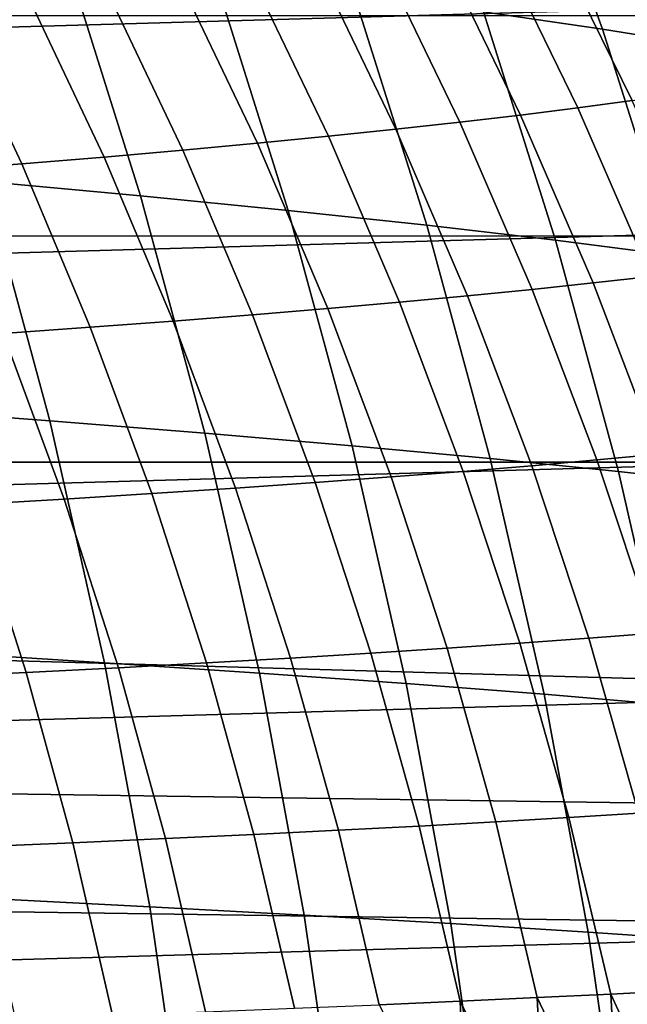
# Model space of a CAD drawing. Header units: metres. Extents: x -166 to 33, y -71 to 34.
# Tile 282 of 332: x 26.44 to 28.69, y 3.3 to 6.94. Entities that reach past the tile are written whole.
import ezdxf

# ---------------------------------------------------------------- set-up
doc = ezdxf.new("R2010")
doc.units = ezdxf.units.M
doc.layers.add('solid_12208131', color=7, linetype='CONTINUOUS')

msp = doc.modelspace()

# ---------------------------------------------------------------- linework, layer by layer
at = {"layer": 'solid_12208131'}
for points in [[(29.394899, 7.80814, 136.199997), (1.276332, 7.008284, 136.199997), (0.900032, 6.183377, 136.199997), (29.817556, 7.006279, 136.199997)], [(28.593748, 6.901202, 43.841393), (28.152996, 6.965273, 39.636837), (27.851709, 7.797782, 39.68317), (28.294874, 7.726077, 43.884914)], [(28.998413, 6.83629, 48.039284), (28.593748, 6.901202, 43.841393), (28.294874, 7.726077, 43.884914), (28.702032, 7.653435, 48.08017)], [(28.891443, 6.664893, 154.517715), (29.069082, 6.692733, 152.75708), (28.76475, 7.310909, 152.73584), (28.589306, 7.280509, 154.493927)], [(28.502434, 6.610326, 158.041885), (28.702679, 6.637433, 156.279358), (28.402765, 7.250525, 156.253006), (28.204775, 7.220926, 158.012924)], [(28.702679, 6.637433, 156.279358), (28.891443, 6.664893, 154.517715), (28.589306, 7.280509, 154.493927), (28.402765, 7.250525, 156.253006)], [(26.611673, 7.152028, 27.047962), (26.884697, 6.284962, 26.999336), (26.309334, 6.338347, 22.829447), (26.03433, 7.21277, 22.880352)], [(28.290359, 6.583548, 159.805069), (28.502434, 6.610326, 158.041885), (28.204775, 7.220926, 158.012924), (27.994989, 7.191687, 159.773483)], [(28.066113, 6.557073, 161.568741), (28.290359, 6.583548, 159.805069), (27.994989, 7.191687, 159.773483), (27.773062, 7.162777, 161.5345)], [(27.431229, 6.231007, 31.187298), (26.884697, 6.284962, 26.999336), (26.611673, 7.152028, 27.047962), (27.160194, 7.090643, 31.233469)], [(27.82935, 6.530875, 163.332687), (28.066113, 6.557073, 161.568741), (27.773062, 7.162777, 161.5345), (27.538654, 7.134171, 163.295761)], [(27.3169, 6.479209, 166.860657), (27.579727, 6.504929, 165.096725), (27.291422, 7.105841, 165.057098), (27.031019, 7.077757, 166.818298)], [(27.579727, 6.504929, 165.096725), (27.82935, 6.530875, 163.332687), (27.538654, 7.134171, 163.295761), (27.291422, 7.105841, 165.057098)], [(27.04051, 6.453691, 168.624374), (27.3169, 6.479209, 166.860657), (27.031019, 7.077757, 166.818298), (26.757092, 7.049893, 168.579285)], [(27.944172, 6.176325, 35.388092), (27.431229, 6.231007, 31.187298), (27.160194, 7.090643, 31.233469), (27.675158, 7.028434, 35.431709)], [(26.75017, 6.428348, 170.388), (27.04051, 6.453691, 168.624374), (26.757092, 7.049893, 168.579285), (26.469254, 7.022221, 170.340164)], [(28.419937, 6.120802, 39.595787), (27.944172, 6.176325, 35.388092), (27.675158, 7.028434, 35.431709), (28.152996, 6.965273, 39.636837)], [(29.817556, 7.006279, 136.199997), (0.900032, 6.183377, 136.199997), (0.571338, 5.337344, 136.199997), (30.193707, 6.181185, 136.199997)], [(26.12607, 6.378086, 173.915543), (26.445486, 6.403155, 172.151688), (26.167114, 6.994712, 172.101044), (25.850286, 6.96734, 173.862091)], [(26.445486, 6.403155, 172.151688), (26.75017, 6.428348, 170.388), (26.469254, 7.022221, 170.340164), (26.167114, 6.994712, 172.101044)], [(28.858551, 6.064476, 43.802834), (28.419937, 6.120802, 39.595787), (28.152996, 6.965273, 39.636837), (28.593748, 6.901202, 43.841393)], [(1.419089, 6.952049, 136.449997), (29.677954, 6.951514, 136.449997), (30.050497, 6.136029, 136.449997), (1.046532, 6.136448, 136.449997)], [(29.261003, 6.007406, 48.003063), (28.858551, 6.064476, 43.802834), (28.593748, 6.901202, 43.841393), (28.998413, 6.83629, 48.039284)], [(28.773403, 5.986763, 158.068283), (28.975704, 6.011322, 156.303391), (28.702679, 6.637433, 156.279358), (28.502434, 6.610326, 158.041885)], [(28.559244, 5.962502, 159.833862), (28.773403, 5.986763, 158.068283), (28.502434, 6.610326, 158.041885), (28.290359, 6.583548, 159.805069)], [(28.093975, 5.91478, 163.366364), (28.332884, 5.938515, 161.59996), (28.066113, 6.557073, 161.568741), (27.82935, 6.530875, 163.332687)], [(28.332884, 5.938515, 161.59996), (28.559244, 5.962502, 159.833862), (28.290359, 6.583548, 159.805069), (28.066113, 6.557073, 161.568741)], [(27.842175, 5.891273, 165.132858), (28.093975, 5.91478, 163.366364), (27.82935, 6.530875, 163.332687), (27.579727, 6.504929, 165.096725)], [(27.577137, 5.867971, 166.899261), (27.842175, 5.891273, 165.132858), (27.579727, 6.504929, 165.096725), (27.3169, 6.479209, 166.860657)], [(27.00588, 5.82189, 170.431625), (27.298502, 5.844851, 168.665482), (27.04051, 6.453691, 168.624374), (26.75017, 6.428348, 170.388)], [(27.298502, 5.844851, 168.665482), (27.577137, 5.867971, 166.899261), (27.3169, 6.479209, 166.860657), (27.04051, 6.453691, 168.624374)], [(26.698879, 5.799064, 172.197845), (27.00588, 5.82189, 170.431625), (26.75017, 6.428348, 170.388), (26.445486, 6.403155, 172.151688)], [(26.309334, 6.338347, 22.829447), (26.548655, 5.45308, 22.785147), (25.950382, 5.498664, 18.633392), (25.709332, 6.391327, 18.679499)], [(26.377104, 5.776351, 173.964279), (26.698879, 5.799064, 172.197845), (26.445486, 6.403155, 172.151688), (26.12607, 6.378086, 173.915543)], [(26.884697, 6.284962, 26.999336), (27.122295, 5.407143, 26.95702), (26.548655, 5.45308, 22.785147), (26.309334, 6.338347, 22.829447)], [(27.667095, 5.360711, 31.147118), (27.122295, 5.407143, 26.95702), (26.884697, 6.284962, 26.999336), (27.431229, 6.231007, 31.187298)], [(28.17828, 5.313649, 35.350132), (27.667095, 5.360711, 31.147118), (27.431229, 6.231007, 31.187298), (27.944172, 6.176325, 35.388092)], [(30.193707, 6.181185, 136.199997), (0.571338, 5.337344, 136.199997), (0.291256, 4.473136, 136.199997), (30.522329, 5.334952, 136.199997)], [(28.652239, 5.265859, 39.560062), (28.17828, 5.313649, 35.350132), (27.944172, 6.176325, 35.388092), (28.419937, 6.120802, 39.595787)], [(1.046532, 6.136448, 136.449997), (30.050497, 6.136029, 136.449997), (30.375845, 5.30016, 136.449997), (0.721105, 5.300324, 136.449997)], [(29.088989, 5.217373, 43.769276), (28.652239, 5.265859, 39.560062), (28.419937, 6.120802, 39.595787), (28.858551, 6.064476, 43.802834)], [(28.80098, 5.329685, 159.859802), (29.017014, 5.351378, 158.092056), (28.773403, 5.986763, 158.068283), (28.559244, 5.962502, 159.833862)], [(28.331875, 5.287014, 163.396683), (28.572714, 5.308237, 161.628082), (28.332884, 5.938515, 161.59996), (28.093975, 5.91478, 163.366364)], [(28.572714, 5.308237, 161.628082), (28.80098, 5.329685, 159.859802), (28.559244, 5.962502, 159.833862), (28.332884, 5.938515, 161.59996)], [(28.078114, 5.265994, 165.16539), (28.331875, 5.287014, 163.396683), (28.093975, 5.91478, 163.366364), (27.842175, 5.891273, 165.132858)], [(27.530432, 5.224485, 168.702499), (27.811087, 5.245158, 166.934036), (27.577137, 5.867971, 166.899261), (27.298502, 5.844851, 168.665482)], [(27.811087, 5.245158, 166.934036), (28.078114, 5.265994, 165.16539), (27.842175, 5.891273, 165.132858), (27.577137, 5.867971, 166.899261)], [(27.235758, 5.203953, 170.470901), (27.530432, 5.224485, 168.702499), (27.298502, 5.844851, 168.665482), (27.00588, 5.82189, 170.431625)], [(26.60277, 5.163234, 174.008163), (26.926668, 5.183543, 172.23941), (26.698879, 5.799064, 172.197845), (26.377104, 5.776351, 173.964279)], [(26.926668, 5.183543, 172.23941), (27.235758, 5.203953, 170.470901), (27.00588, 5.82189, 170.431625), (26.698879, 5.799064, 172.197845)], [(26.263668, 5.143004, 175.777298), (26.60277, 5.163234, 174.008163), (26.377104, 5.776351, 173.964279), (26.040165, 5.753728, 175.731064)], [(26.548655, 5.45308, 22.785147), (26.751989, 4.558513, 22.747507), (26.155188, 4.596622, 18.594217), (25.950382, 5.498664, 18.633392)], [(27.122295, 5.407143, 26.95702), (27.324163, 4.520103, 26.921068), (26.751989, 4.558513, 22.747507), (26.548655, 5.45308, 22.785147)], [(27.867493, 4.481272, 31.11298), (27.324163, 4.520103, 26.921068), (27.122295, 5.407143, 26.95702), (27.667095, 5.360711, 31.147118)], [(28.377182, 4.44191, 35.317879), (27.867493, 4.481272, 31.11298), (27.667095, 5.360711, 31.147118), (28.17828, 5.313649, 35.350132)], [(30.522329, 5.334952, 136.199997), (0.291256, 4.473136, 136.199997), (0.060778, 3.594098, 136.199997), (30.802364, 4.470584, 136.199997)], [(28.785248, 4.667498, 161.653046), (29.015202, 4.686363, 159.882828), (28.80098, 5.329685, 159.859802), (28.572714, 5.308237, 161.628082)], [(0.721105, 5.300324, 136.449997), (30.653656, 4.444879, 136.449997), (30.774439, 4.010708, 136.449997), (0.443199, 4.444757, 136.449997)], [(0.721105, 5.300324, 136.449997), (30.375845, 5.30016, 136.449997), (30.653656, 4.444879, 136.449997)], [(28.287195, 4.630343, 165.19429), (28.542696, 4.648831, 163.423599), (28.331875, 5.287014, 163.396683), (28.078114, 5.265994, 165.16539)], [(28.849607, 4.401935, 39.529709), (28.377182, 4.44191, 35.317879), (28.17828, 5.313649, 35.350132), (28.652239, 5.265859, 39.560062)], [(28.542696, 4.648831, 163.423599), (28.785248, 4.667498, 161.653046), (28.572714, 5.308237, 161.628082), (28.331875, 5.287014, 163.396683)], [(27.735956, 4.593833, 168.735352), (28.018404, 4.612017, 166.964905), (27.811087, 5.245158, 166.934036), (27.530432, 5.224485, 168.702499)], [(28.018404, 4.612017, 166.964905), (28.287195, 4.630343, 165.19429), (28.078114, 5.265994, 165.16539), (27.811087, 5.245158, 166.934036)], [(29.284775, 4.361372, 43.740765), (28.849607, 4.401935, 39.529709), (28.652239, 5.265859, 39.560062), (29.088989, 5.217373, 43.769276)], [(27.439459, 4.575774, 170.505783), (27.735956, 4.593833, 168.735352), (27.530432, 5.224485, 168.702499), (27.235758, 5.203953, 170.470901)], [(26.802734, 4.539958, 174.047134), (27.128517, 4.557822, 172.276321), (26.926668, 5.183543, 172.23941), (26.60277, 5.163234, 174.008163)], [(27.128517, 4.557822, 172.276321), (27.439459, 4.575774, 170.505783), (27.235758, 5.203953, 170.470901), (26.926668, 5.183543, 172.23941)], [(26.105053, 4.504424, 177.590118), (26.461716, 4.522165, 175.818344), (26.263668, 5.143004, 175.777298), (25.908958, 5.122834, 177.546951)], [(26.461716, 4.522165, 175.818344), (26.802734, 4.539958, 174.047134), (26.60277, 5.163234, 174.008163), (26.263668, 5.143004, 175.777298)], [(28.72621, 4.001536, 163.44696), (28.970255, 4.017608, 161.674713), (28.785248, 4.667498, 161.653046), (28.542696, 4.648831, 163.423599)], [(28.198868, 3.96984, 166.991699), (28.469196, 3.985618, 165.21936), (28.287195, 4.630343, 165.19429), (28.018404, 4.612017, 166.964905)], [(28.469196, 3.985618, 165.21936), (28.72621, 4.001536, 163.44696), (28.542696, 4.648831, 163.423599), (28.287195, 4.630343, 165.19429)], [(26.751989, 4.558513, 22.747507), (26.919035, 3.656189, 22.716587), (26.323441, 3.68676, 18.562035), (26.155188, 4.596622, 18.594217)], [(27.616777, 3.938635, 170.536072), (27.91486, 3.954184, 168.763885), (27.735956, 4.593833, 168.735352), (27.439459, 4.575774, 170.505783)], [(27.91486, 3.954184, 168.763885), (28.198868, 3.96984, 166.991699), (28.018404, 4.612017, 166.964905), (27.735956, 4.593833, 168.735352)], [(27.324163, 4.520103, 26.921068), (27.490005, 3.62537, 26.891533), (26.919035, 3.656189, 22.716587), (26.751989, 4.558513, 22.747507)], [(26.976801, 3.907798, 174.080963), (27.304224, 3.923179, 172.308365), (27.128517, 4.557822, 172.276321), (26.802734, 4.539958, 174.047134)], [(27.304224, 3.923179, 172.308365), (27.616777, 3.938635, 170.536072), (27.439459, 4.575774, 170.505783), (27.128517, 4.557822, 172.276321)], [(26.275751, 3.877202, 177.627594), (26.634113, 3.892478, 175.853989), (26.461716, 4.522165, 175.818344), (26.105053, 4.504424, 177.590118)], [(26.634113, 3.892478, 175.853989), (26.976801, 3.907798, 174.080963), (26.802734, 4.539958, 174.047134), (26.461716, 4.522165, 175.818344)], [(28.032125, 3.594208, 31.084934), (27.490005, 3.62537, 26.891533), (27.324163, 4.520103, 26.921068), (27.867493, 4.481272, 31.11298)], [(28.540585, 3.562612, 35.291382), (28.032125, 3.594208, 31.084934), (27.867493, 4.481272, 31.11298), (28.377182, 4.44191, 35.317879)], [(30.802364, 4.470584, 136.199997), (0.060778, 3.594098, 136.199997), (-0.119247, 2.703632, 136.199997), (31.032755, 3.591484, 136.199997)], [(0.443199, 4.444757, 136.449997), (30.774439, 4.010708, 136.449997), (30.882923, 3.572757, 136.449997), (0.322384, 4.010475, 136.449997)], [(29.011747, 3.530519, 39.504776), (28.540585, 3.562612, 35.291382), (28.377182, 4.44191, 35.317879), (28.849607, 4.401935, 39.529709)], [(0.322384, 4.010475, 136.449997), (30.882923, 3.572757, 136.449997), (30.978956, 3.131518, 136.449997), (0.213885, 3.572466, 136.449997)], [(28.066914, 3.306823, 168.78801), (28.352245, 3.319919, 167.014359), (28.198868, 3.96984, 166.991699), (27.91486, 3.954184, 168.763885)], [(28.352245, 3.319919, 167.014359), (28.623878, 3.333117, 165.24057), (28.469196, 3.985618, 165.21936), (28.198868, 3.96984, 166.991699)], [(28.623878, 3.333117, 165.24057), (28.882177, 3.346432, 163.466721), (28.72621, 4.001536, 163.44696), (28.469196, 3.985618, 165.21936)], [(27.453564, 3.280888, 172.335464), (27.767485, 3.293817, 170.561661), (27.616777, 3.938635, 170.536072), (27.304224, 3.923179, 172.308365)], [(27.767485, 3.293817, 170.561661), (28.066914, 3.306823, 168.78801), (27.91486, 3.954184, 168.763885), (27.616777, 3.938635, 170.536072)], [(26.780645, 3.255207, 175.884125), (27.12475, 3.268022, 174.109558), (26.976801, 3.907798, 174.080963), (26.634113, 3.892478, 175.853989)], [(27.12475, 3.268022, 174.109558), (27.453564, 3.280888, 172.335464), (27.304224, 3.923179, 172.308365), (26.976801, 3.907798, 174.080963)], [(26.420841, 3.242429, 177.659271), (26.780645, 3.255207, 175.884125), (26.634113, 3.892478, 175.853989), (26.275751, 3.877202, 177.627594)], [(26.323441, 3.68676, 18.562035), (26.454836, 2.770631, 18.536903), (25.839224, 2.793493, 14.400371), (25.706877, 3.717181, 14.426397)], [(26.919035, 3.656189, 22.716587), (27.049486, 2.747651, 22.692438), (26.454836, 2.770631, 18.536903), (26.323441, 3.68676, 18.562035)], [(27.490005, 3.62537, 26.891533), (27.619518, 2.724476, 26.868465), (27.049486, 2.747651, 22.692438), (26.919035, 3.656189, 22.716587)], [(28.160692, 2.701034, 31.063032), (27.619518, 2.724476, 26.868465), (27.490005, 3.62537, 26.891533), (28.032125, 3.594208, 31.084934)], [(31.032755, 3.591484, 136.199997), (-0.119247, 2.703632, 136.199997), (-0.248221, 1.805308, 136.199997), (31.21262, 2.701139, 136.199997)], [(0.213885, 3.572466, 136.449997), (30.978956, 3.131518, 136.449997), (31.062429, 2.687394, 136.449997), (0.117855, 3.131227, 136.449997)], [(28.66819, 2.677259, 35.270691), (28.160692, 2.701034, 31.063032), (28.032125, 3.594208, 31.084934), (28.540585, 3.562612, 35.291382)], [(29.138367, 2.653103, 39.485302), (28.66819, 2.677259, 35.270691), (28.540585, 3.562612, 35.291382), (29.011747, 3.530519, 39.504776)], [(28.383369, 2.659996, 167.630707), (28.352245, 3.319919, 167.014359), (28.066914, 3.306823, 168.78801)], [(28.660006, 2.670533, 165.860001), (28.623878, 3.333117, 165.24057), (28.352245, 3.319919, 167.014359)], [(28.632896, 2.003605, 166.689865), (28.660006, 2.670533, 165.860001), (28.352245, 3.319919, 167.014359), (28.383369, 2.659996, 167.630707)], [(28.923235, 2.681159, 164.089203), (28.882177, 3.346432, 163.466721), (28.623878, 3.333117, 165.24057)], [(28.902237, 2.011535, 164.923904), (28.923235, 2.681159, 164.089203), (28.623878, 3.333117, 165.24057), (28.660006, 2.670533, 165.860001)], [(28.092951, 2.649538, 169.401306), (28.066914, 3.306823, 168.78801), (27.767485, 3.293817, 170.561661)], [(28.35006, 1.995738, 168.455704), (28.383369, 2.659996, 167.630707), (28.066914, 3.306823, 168.78801), (28.092951, 2.649538, 169.401306)]]:
    msp.add_3dface(points, dxfattribs=at)

doc.saveas('drawing.dxf')
